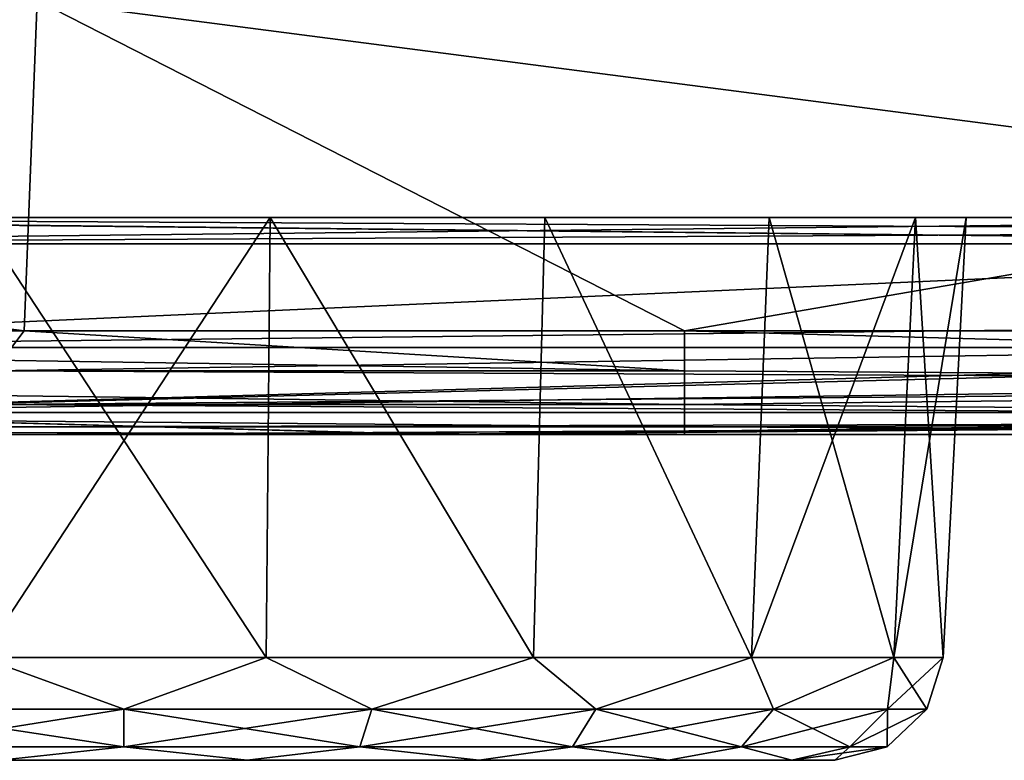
# Model space of a CAD drawing. Header units: millimetres. Extents: x -125 to 125, y -4 to 53.
# Tile 382 of 446: x 112.02 to 116.56, y -3.5 to -0.09. Entities that reach past the tile are written whole.
import ezdxf

# ---------------------------------------------------------------- set-up
doc = ezdxf.new("R2010")
doc.units = ezdxf.units.MM
doc.header["$LTSCALE"] = 65.185185
for name, color, linetype in [('1', 7, 'CONTINUOUS'), ('14', 7, 'CONTINUOUS'), ('18', 7, 'CONTINUOUS'), ('20', 7, 'CONTINUOUS'), ('205', 7, 'CONTINUOUS'), ('207', 7, 'CONTINUOUS'), ('209', 7, 'CONTINUOUS'), ('211', 7, 'CONTINUOUS'), ('22', 7, 'CONTINUOUS'), ('24', 7, 'CONTINUOUS'), ('25', 7, 'CONTINUOUS'), ('263', 7, 'CONTINUOUS'), ('264', 7, 'CONTINUOUS'), ('265', 7, 'CONTINUOUS'), ('266', 7, 'CONTINUOUS'), ('27', 7, 'CONTINUOUS'), ('3', 7, 'CONTINUOUS'), ('4', 7, 'CONTINUOUS'), ('6', 7, 'CONTINUOUS')]:
    doc.layers.add(name, color=color, linetype=linetype)

msp = doc.modelspace()

# ---------------------------------------------------------------- linework, layer by layer
at = {"layer": '1', "color": 7, "linetype": 'CONTINUOUS'}
for points in [[(112.1259, -2, -124.334), (104.9158, -2, -122.761), (103.1371, -2, -124.334), (112.1259, -2, -124.334)], [(113.8977, -2, 122.8361), (111.8999, -2, 124.334), (104.8773, -2, 122.7607), (113.8977, -2, 122.8361)], [(113.941, -2, -122.8364), (104.9158, -2, -122.761), (112.1259, -2, -124.334), (113.941, -2, -122.8364)], [(112.1259, -2, 124.334), (111.8999, -2, 124.334), (113.8977, -2, 122.8361), (112.1259, -2, 124.334)], [(123.8345, -2, 124.334), (112.1259, -2, 124.334), (122.9176, -2, 122.9176), (123.8345, -2, 124.334)], [(122.9176, -2, 122.9176), (112.1259, -2, 124.334), (113.8977, -2, 122.8361), (122.9176, -2, 122.9176)], [(115.0836, -2, -124.334), (113.941, -2, -122.8364), (112.1259, -2, -124.334), (115.0836, -2, -124.334)], [(122.9176, -2, -122.9176), (113.941, -2, -122.8364), (115.0836, -2, -124.334), (122.9176, -2, -122.9176)], [(123.8345, -2, -124.334), (122.9176, -2, -122.9176), (115.0836, -2, -124.334), (123.8345, -2, -124.334)]]:
    msp.add_3dface(points, dxfattribs=at)
at = {"layer": '14', "color": 7, "linetype": 'CONTINUOUS'}
for points in [[(103.1371, -1.5218, -124.8336), (112.0407, -1.5218, -124.8336), (115.0836, -1.7064, -124.7895), (103.1371, -1.5218, -124.8336)], [(103.1371, -1.7064, -124.7895), (103.1371, -1.5218, -124.8336), (115.0836, -1.7064, -124.7895), (103.1371, -1.7064, -124.7895)], [(112.0407, -1.5218, -124.8336), (115.0836, -1.5218, -124.8336), (115.0836, -1.7064, -124.7895), (112.0407, -1.5218, -124.8336)], [(115.0836, -1.5218, -124.8336), (123.8345, -1.5218, -124.8336), (123.8345, -1.7623, -124.7597), (115.0836, -1.5218, -124.8336)], [(115.0836, -1.5218, -124.8336), (123.8345, -1.7623, -124.7597), (115.0836, -1.7064, -124.7895), (115.0836, -1.5218, -124.8336)], [(115.0836, -1.8612, -124.6798), (103.1371, -1.7064, -124.7895), (115.0836, -1.7064, -124.7895), (115.0836, -1.8612, -124.6798)], [(103.1371, -1.8612, -124.6798), (103.1371, -1.7064, -124.7895), (115.0836, -1.8612, -124.6798), (103.1371, -1.8612, -124.6798)], [(123.8345, -1.7623, -124.7597), (115.0836, -1.8612, -124.6798), (115.0836, -1.7064, -124.7895), (123.8345, -1.7623, -124.7597)], [(123.8345, -1.7623, -124.7597), (123.8345, -1.9366, -124.5777), (115.0836, -1.8612, -124.6798), (123.8345, -1.7623, -124.7597)], [(115.0836, -1.964, -124.5203), (103.1371, -1.8612, -124.6798), (115.0836, -1.8612, -124.6798), (115.0836, -1.964, -124.5203)], [(103.1371, -1.964, -124.5203), (103.1371, -1.8612, -124.6798), (115.0836, -1.964, -124.5203), (103.1371, -1.964, -124.5203)], [(123.8345, -1.9366, -124.5777), (115.0836, -1.964, -124.5203), (115.0836, -1.8612, -124.6798), (123.8345, -1.9366, -124.5777)], [(123.8345, -1.9366, -124.5777), (123.8345, -2, -124.334), (115.0836, -1.964, -124.5203), (123.8345, -1.9366, -124.5777)], [(115.0836, -2, -124.334), (112.1259, -2, -124.334), (103.1371, -1.964, -124.5203), (115.0836, -2, -124.334)], [(115.0836, -2, -124.334), (103.1371, -1.964, -124.5203), (115.0836, -1.964, -124.5203), (115.0836, -2, -124.334)], [(112.1259, -2, -124.334), (103.1371, -2, -124.334), (103.1371, -1.964, -124.5203), (112.1259, -2, -124.334)], [(123.8345, -2, -124.334), (115.0836, -2, -124.334), (115.0836, -1.964, -124.5203), (123.8345, -2, -124.334)]]:
    msp.add_3dface(points, dxfattribs=at)
at = {"layer": '18', "color": 7, "linetype": 'CONTINUOUS'}
for points in [[(123.8345, -1.5218, 124.8336), (112.0407, -1.5218, 124.8336), (111.8999, -1.7064, 124.7895), (123.8345, -1.5218, 124.8336)], [(123.8345, -1.7623, 124.7597), (123.8345, -1.5218, 124.8336), (111.8999, -1.7064, 124.7895), (123.8345, -1.7623, 124.7597)], [(112.0407, -1.5218, 124.8336), (111.8999, -1.5218, 124.8336), (111.8999, -1.7064, 124.7895), (112.0407, -1.5218, 124.8336)], [(111.8999, -1.8612, 124.6798), (123.8345, -1.7623, 124.7597), (111.8999, -1.7064, 124.7895), (111.8999, -1.8612, 124.6798)], [(123.8345, -1.9366, 124.5777), (123.8345, -1.7623, 124.7597), (111.8999, -1.8612, 124.6798), (123.8345, -1.9366, 124.5777)], [(111.8999, -1.964, 124.5203), (123.8345, -1.9366, 124.5777), (111.8999, -1.8612, 124.6798), (111.8999, -1.964, 124.5203)], [(111.8999, -2, 124.334), (123.8345, -1.9366, 124.5777), (111.8999, -1.964, 124.5203), (111.8999, -2, 124.334)], [(111.8999, -2, 124.334), (112.1259, -2, 124.334), (123.8345, -1.9366, 124.5777), (111.8999, -2, 124.334)], [(112.1259, -2, 124.334), (123.8345, -2, 124.334), (123.8345, -1.9366, 124.5777), (112.1259, -2, 124.334)]]:
    msp.add_3dface(points, dxfattribs=at)
at = {"layer": '20', "color": 7, "linetype": 'CONTINUOUS'}
for points in [[(120.6472, -1, -119.9336), (108.7126, -1, -120.5493), (120.5945, -1, -120.2479), (120.6472, -1, -119.9336)], [(120.5476, -1, -108.5117), (108.7126, -1, -109.0685), (120.6472, -1, -119.9336), (120.5476, -1, -108.5117)], [(120.5945, -1, -120.2479), (108.7126, -1, -120.5493), (120.4588, -1, -120.4588), (120.5945, -1, -120.2479)], [(120.2479, -1, -120.5945), (108.7126, -1, -120.5493), (119.9336, -1, -120.6472), (120.2479, -1, -120.5945)], [(120.4588, -1, -120.4588), (108.7126, -1, -120.5493), (120.2479, -1, -120.5945), (120.4588, -1, -120.4588)], [(108.7126, -1, 5.7404), (108.7126, -1, -5.7404), (120.0995, -1, 5.7112), (108.7126, -1, 5.7404)], [(120.1095, -1, 17.1336), (108.7126, -1, 5.7404), (120.0995, -1, 5.7112), (120.1095, -1, 17.1336)], [(108.7126, -1, -17.2213), (108.7126, -1, -28.7022), (120.1294, -1, -28.556), (108.7126, -1, -17.2213)], [(120.0995, -1, -5.7112), (108.7126, -1, -5.7404), (120.1095, -1, -17.1336), (120.0995, -1, -5.7112)], [(120.0995, -1, 5.7112), (108.7126, -1, -5.7404), (120.0995, -1, -5.7112), (120.0995, -1, 5.7112)], [(108.7126, -1, -5.7404), (108.7126, -1, -17.2213), (120.1095, -1, -17.1336), (108.7126, -1, -5.7404)], [(108.7126, -1, 28.7022), (108.7126, -1, 17.2213), (120.1294, -1, 28.556), (108.7126, -1, 28.7022)], [(120.1991, -1, 51.4007), (108.7126, -1, 40.1831), (120.1592, -1, 39.9784), (120.1991, -1, 51.4007)], [(108.7126, -1, 40.1831), (108.7126, -1, 28.7022), (120.1592, -1, 39.9784), (108.7126, -1, 40.1831)], [(120.2489, -1, 62.823), (108.7126, -1, 51.664), (120.1991, -1, 51.4007), (120.2489, -1, 62.823)], [(120.1294, -1, 28.556), (108.7126, -1, 17.2213), (120.1095, -1, 17.1336), (120.1294, -1, 28.556)], [(108.7126, -1, 17.2213), (108.7126, -1, 5.7404), (120.1095, -1, 17.1336), (108.7126, -1, 17.2213)], [(120.1592, -1, 39.9784), (108.7126, -1, 28.7022), (120.1294, -1, 28.556), (120.1592, -1, 39.9784)], [(120.458, -1, -97.0896), (108.7126, -1, -97.5876), (120.5476, -1, -108.5117), (120.458, -1, -97.0896)], [(108.7126, -1, -97.5876), (108.7126, -1, -109.0685), (120.5476, -1, -108.5117), (108.7126, -1, -97.5876)], [(120.3783, -1, -85.6675), (108.7126, -1, -86.1067), (120.458, -1, -97.0896), (120.3783, -1, -85.6675)], [(108.7126, -1, -86.1067), (108.7126, -1, -97.5876), (120.458, -1, -97.0896), (108.7126, -1, -86.1067)], [(120.3086, -1, -74.2453), (108.7126, -1, -74.6258), (120.3783, -1, -85.6675), (120.3086, -1, -74.2453)], [(108.7126, -1, -74.6258), (108.7126, -1, -86.1067), (120.3783, -1, -85.6675), (108.7126, -1, -74.6258)], [(120.2489, -1, -62.823), (108.7126, -1, -63.1449), (120.3086, -1, -74.2453), (120.2489, -1, -62.823)], [(108.7126, -1, -63.1449), (108.7126, -1, -74.6258), (120.3086, -1, -74.2453), (108.7126, -1, -63.1449)], [(108.7126, -1, -109.0685), (108.7126, -1, -120.5493), (120.6472, -1, -119.9336), (108.7126, -1, -109.0685)], [(120.1991, -1, -51.4007), (108.7126, -1, -51.664), (120.2489, -1, -62.823), (120.1991, -1, -51.4007)], [(108.7126, -1, -51.664), (108.7126, -1, -63.1449), (120.2489, -1, -62.823), (108.7126, -1, -51.664)], [(120.1592, -1, -39.9784), (108.7126, -1, -40.1831), (120.1991, -1, -51.4007), (120.1592, -1, -39.9784)], [(108.7126, -1, -40.1831), (108.7126, -1, -51.664), (120.1991, -1, -51.4007), (108.7126, -1, -40.1831)], [(120.1294, -1, -28.556), (108.7126, -1, -28.7022), (120.1592, -1, -39.9784), (120.1294, -1, -28.556)], [(108.7126, -1, -28.7022), (108.7126, -1, -40.1831), (120.1592, -1, -39.9784), (108.7126, -1, -28.7022)], [(120.1095, -1, -17.1336), (108.7126, -1, -17.2213), (120.1294, -1, -28.556), (120.1095, -1, -17.1336)], [(108.7126, -1, 109.0685), (108.7126, -1, 97.5876), (120.5476, -1, 108.5117), (108.7126, -1, 109.0685)], [(120.2479, -1, 120.5945), (108.7126, -1, 120.5493), (120.4588, -1, 120.4588), (120.2479, -1, 120.5945)], [(119.9336, -1, 120.6472), (108.7126, -1, 120.5493), (120.2479, -1, 120.5945), (119.9336, -1, 120.6472)], [(108.7126, -1, 120.5493), (108.7126, -1, 109.0685), (120.4588, -1, 120.4588), (108.7126, -1, 120.5493)], [(108.7126, -1, 86.1067), (108.7126, -1, 74.6258), (120.3783, -1, 85.6675), (108.7126, -1, 86.1067)], [(120.5476, -1, 108.5117), (108.7126, -1, 97.5876), (120.458, -1, 97.0896), (120.5476, -1, 108.5117)], [(108.7126, -1, 97.5876), (108.7126, -1, 86.1067), (120.458, -1, 97.0896), (108.7126, -1, 97.5876)], [(120.6472, -1, 119.9336), (108.7126, -1, 109.0685), (120.5476, -1, 108.5117), (120.6472, -1, 119.9336)], [(108.7126, -1, 51.664), (108.7126, -1, 40.1831), (120.1991, -1, 51.4007), (108.7126, -1, 51.664)], [(120.3086, -1, 74.2453), (108.7126, -1, 63.1449), (120.2489, -1, 62.823), (120.3086, -1, 74.2453)], [(108.7126, -1, 63.1449), (108.7126, -1, 51.664), (120.2489, -1, 62.823), (108.7126, -1, 63.1449)], [(120.3783, -1, 85.6675), (108.7126, -1, 74.6258), (120.3086, -1, 74.2453), (120.3783, -1, 85.6675)], [(108.7126, -1, 74.6258), (108.7126, -1, 63.1449), (120.3086, -1, 74.2453), (108.7126, -1, 74.6258)], [(120.458, -1, 97.0896), (108.7126, -1, 86.1067), (120.3783, -1, 85.6675), (120.458, -1, 97.0896)], [(120.5945, -1, 120.2479), (108.7126, -1, 109.0685), (120.6472, -1, 119.9336), (120.5945, -1, 120.2479)], [(120.4588, -1, 120.4588), (108.7126, -1, 109.0685), (120.5945, -1, 120.2479), (120.4588, -1, 120.4588)]]:
    msp.add_3dface(points, dxfattribs=at)
at = {"layer": '205', "color": 7, "linetype": 'CONTINUOUS'}
for points in [[(108.7126, -1, 120.5493), (119.9336, -1, 120.6472), (108.7584, -1.1213, 120.671), (108.7126, -1, 120.5493)], [(108.7584, -1.1213, 120.671), (119.9336, -1, 120.6472), (119.9949, -1.0607, 120.7084), (108.7584, -1.1213, 120.671)], [(120.0561, -1.1213, 120.7696), (108.7584, -1.1213, 120.671), (119.9949, -1.0607, 120.7084), (120.0561, -1.1213, 120.7696)]]:
    msp.add_3dface(points, dxfattribs=at)
at = {"layer": '207', "color": 7, "linetype": 'CONTINUOUS'}
for points in [[(120.0561, -1.1213, -120.7696), (108.5117, -1, -120.5476), (108.35, -1.1213, -120.6676), (120.0561, -1.1213, -120.7696)], [(108.7126, -1, -120.5493), (108.5117, -1, -120.5476), (120.0561, -1.1213, -120.7696), (108.7126, -1, -120.5493)], [(119.9949, -1.0607, -120.7084), (108.7126, -1, -120.5493), (120.0561, -1.1213, -120.7696), (119.9949, -1.0607, -120.7084)], [(119.9336, -1, -120.6472), (108.7126, -1, -120.5493), (119.9949, -1.0607, -120.7084), (119.9336, -1, -120.6472)]]:
    msp.add_3dface(points, dxfattribs=at)
at = {"layer": '209', "color": 7, "linetype": 'CONTINUOUS'}
for points in [[(120.0561, -1.1213, -120.7696), (108.35, -1.1213, -120.6676), (109.3884, -1.5981, -121.2976), (120.0561, -1.1213, -120.7696)], [(120.0561, -1.1213, -120.7696), (109.3884, -1.5981, -121.2976), (120.6273, -1.4734, -121.1984), (120.0561, -1.1213, -120.7696)], [(109.3884, -1.5981, -121.2976), (120.8934, -1.5978, -121.3982), (120.6273, -1.4734, -121.1984), (109.3884, -1.5981, -121.2976)], [(109.3884, -1.5981, -121.2976), (110.2686, -1.898, -122.0293), (120.8934, -1.5978, -121.3982), (109.3884, -1.5981, -121.2976)], [(120.8934, -1.5978, -121.3982), (110.2686, -1.898, -122.0293), (120.95, -1.6216, -121.4407), (120.8934, -1.5978, -121.3982)], [(120.95, -1.6216, -121.4407), (110.2686, -1.898, -122.0293), (121.2886, -1.7463, -121.6948), (120.95, -1.6216, -121.4407)], [(110.2686, -1.898, -122.0293), (121.8706, -1.8979, -122.1317), (121.2886, -1.7463, -121.6948), (110.2686, -1.898, -122.0293)], [(104.9158, -2, -122.761), (113.941, -2, -122.8364), (110.2686, -1.898, -122.0293), (104.9158, -2, -122.761)], [(110.2686, -1.898, -122.0293), (113.941, -2, -122.8364), (121.8706, -1.8979, -122.1317), (110.2686, -1.898, -122.0293)], [(121.8706, -1.8979, -122.1317), (113.941, -2, -122.8364), (121.9179, -1.907, -122.1672), (121.8706, -1.8979, -122.1317)], [(121.9179, -1.907, -122.1672), (113.941, -2, -122.8364), (122.0625, -1.9323, -122.2757), (121.9179, -1.907, -122.1672)], [(113.941, -2, -122.8364), (122.9176, -2, -122.9176), (122.0625, -1.9323, -122.2757), (113.941, -2, -122.8364)]]:
    msp.add_3dface(points, dxfattribs=at)
at = {"layer": '211', "color": 7, "linetype": 'CONTINUOUS'}
for points in [[(108.7584, -1.1213, 120.671), (120.0561, -1.1213, 120.7696), (109.3884, -1.5981, 121.2976), (108.7584, -1.1213, 120.671)], [(109.3884, -1.5981, 121.2976), (120.0561, -1.1213, 120.7696), (120.6273, -1.4734, 121.1984), (109.3884, -1.5981, 121.2976)], [(120.8934, -1.5978, 121.3982), (109.3884, -1.5981, 121.2976), (120.6273, -1.4734, 121.1984), (120.8934, -1.5978, 121.3982)], [(120.8934, -1.5978, 121.3982), (110.2686, -1.898, 122.0293), (109.3884, -1.5981, 121.2976), (120.8934, -1.5978, 121.3982)], [(121.2886, -1.7463, 121.6948), (110.2686, -1.898, 122.0293), (120.8934, -1.5978, 121.3982), (121.2886, -1.7463, 121.6948)], [(121.8706, -1.8979, 122.1317), (110.2686, -1.898, 122.0293), (121.2886, -1.7463, 121.6948), (121.8706, -1.8979, 122.1317)], [(113.8977, -2, 122.8361), (104.8773, -2, 122.7607), (110.2686, -1.898, 122.0293), (113.8977, -2, 122.8361)], [(121.8706, -1.8979, 122.1317), (113.8977, -2, 122.8361), (110.2686, -1.898, 122.0293), (121.8706, -1.8979, 122.1317)], [(122.0625, -1.9323, 122.2757), (113.8977, -2, 122.8361), (121.8706, -1.8979, 122.1317), (122.0625, -1.9323, 122.2757)], [(122.9176, -2, 122.9176), (113.8977, -2, 122.8361), (122.0625, -1.9323, 122.2757), (122.9176, -2, 122.9176)]]:
    msp.add_3dface(points, dxfattribs=at)
at = {"layer": '22', "color": 7, "linetype": 'CONTINUOUS'}
for points in [[(113.1739, -1, 108.6779), (111.8445, -3.0262, 108.7825), (111.8261, -1, 108.6779), (113.1739, -1, 108.6779)], [(113.1555, -3.0262, 108.7825), (111.8445, -3.0262, 108.7825), (113.1739, -1, 108.6779), (113.1555, -3.0262, 108.7825)], [(114.3874, -3.0262, 109.2309), (113.1555, -3.0262, 108.7825), (113.1739, -1, 108.6779), (114.3874, -3.0262, 109.2309)], [(114.4405, -1, 109.139), (114.3874, -3.0262, 109.2309), (113.1739, -1, 108.6779), (114.4405, -1, 109.139)], [(115.3917, -3.0262, 110.0736), (114.3874, -3.0262, 109.2309), (114.4405, -1, 109.139), (115.3917, -3.0262, 110.0736)], [(115.473, -1, 110.0053), (115.3917, -3.0262, 110.0736), (114.4405, -1, 109.139), (115.473, -1, 110.0053)], [(116.147, -1, 111.1726), (115.3917, -3.0262, 110.0736), (115.473, -1, 110.0053), (116.147, -1, 111.1726)], [(116.0472, -3.0262, 111.2089), (115.3917, -3.0262, 110.0736), (116.147, -1, 111.1726), (116.0472, -3.0262, 111.2089)], [(116.381, -1, 112.5), (116.0472, -3.0262, 111.2089), (116.147, -1, 111.1726), (116.381, -1, 112.5)], [(116.2748, -3.0262, 112.5), (116.0472, -3.0262, 111.2089), (116.381, -1, 112.5), (116.2748, -3.0262, 112.5)]]:
    msp.add_3dface(points, dxfattribs=at)
at = {"layer": '24', "color": 7, "linetype": 'CONTINUOUS'}
for points in [[(113.1739, -1, -116.3221), (111.8445, -3.0262, -116.2175), (111.8261, -1, -116.3221), (113.1739, -1, -116.3221)], [(113.1555, -3.0262, -116.2175), (111.8445, -3.0262, -116.2175), (113.1739, -1, -116.3221), (113.1555, -3.0262, -116.2175)], [(114.3874, -3.0262, -115.7691), (113.1555, -3.0262, -116.2175), (113.1739, -1, -116.3221), (114.3874, -3.0262, -115.7691)], [(114.4405, -1, -115.861), (114.3874, -3.0262, -115.7691), (113.1739, -1, -116.3221), (114.4405, -1, -115.861)], [(115.3917, -3.0262, -114.9264), (114.3874, -3.0262, -115.7691), (114.4405, -1, -115.861), (115.3917, -3.0262, -114.9264)], [(115.473, -1, -114.9947), (115.3917, -3.0262, -114.9264), (114.4405, -1, -115.861), (115.473, -1, -114.9947)], [(116.0472, -3.0262, -113.7911), (115.3917, -3.0262, -114.9264), (116.147, -1, -113.8274), (116.0472, -3.0262, -113.7911)], [(116.147, -1, -113.8274), (115.3917, -3.0262, -114.9264), (115.473, -1, -114.9947), (116.147, -1, -113.8274)], [(116.381, -1, -112.5), (116.0472, -3.0262, -113.7911), (116.147, -1, -113.8274), (116.381, -1, -112.5)], [(116.2748, -3.0262, -112.5), (116.0472, -3.0262, -113.7911), (116.381, -1, -112.5), (116.2748, -3.0262, -112.5)]]:
    msp.add_3dface(points, dxfattribs=at)
at = {"layer": '25', "color": 7, "linetype": 'CONTINUOUS'}
for points in [[(111.8445, -3.0262, -108.7825), (113.1555, -3.0262, -108.7825), (111.8261, -1, -108.6779), (111.8445, -3.0262, -108.7825)], [(111.8261, -1, -108.6779), (113.1555, -3.0262, -108.7825), (113.1739, -1, -108.6779), (111.8261, -1, -108.6779)], [(113.1555, -3.0262, -108.7825), (114.3874, -3.0262, -109.2309), (113.1739, -1, -108.6779), (113.1555, -3.0262, -108.7825)], [(113.1739, -1, -108.6779), (114.3874, -3.0262, -109.2309), (114.4405, -1, -109.139), (113.1739, -1, -108.6779)], [(114.3874, -3.0262, -109.2309), (115.3917, -3.0262, -110.0736), (114.4405, -1, -109.139), (114.3874, -3.0262, -109.2309)], [(114.4405, -1, -109.139), (115.3917, -3.0262, -110.0736), (115.473, -1, -110.0053), (114.4405, -1, -109.139)], [(115.3917, -3.0262, -110.0736), (116.0472, -3.0262, -111.2089), (115.473, -1, -110.0053), (115.3917, -3.0262, -110.0736)], [(115.473, -1, -110.0053), (116.0472, -3.0262, -111.2089), (116.147, -1, -111.1726), (115.473, -1, -110.0053)], [(116.0472, -3.0262, -111.2089), (116.2748, -3.0262, -112.5), (116.147, -1, -111.1726), (116.0472, -3.0262, -111.2089)], [(116.2748, -3.0262, -112.5), (116.381, -1, -112.5), (116.147, -1, -111.1726), (116.2748, -3.0262, -112.5)]]:
    msp.add_3dface(points, dxfattribs=at)
at = {"layer": '263', "color": 7, "linetype": 'CONTINUOUS'}
for points in [[(111.8445, -3.0262, 116.2175), (111.3568, -3.265, 116.0185), (112.5, -3.265, 116.1995), (111.8445, -3.0262, 116.2175)], [(113.1555, -3.0262, 116.2175), (111.8445, -3.0262, 116.2175), (112.5, -3.265, 116.1995), (113.1555, -3.0262, 116.2175)], [(113.1555, -3.0262, 116.2175), (112.5, -3.265, 116.1995), (113.6432, -3.265, 116.0185), (113.1555, -3.0262, 116.2175)], [(114.3874, -3.0262, 115.7691), (113.1555, -3.0262, 116.2175), (113.6432, -3.265, 116.0185), (114.3874, -3.0262, 115.7691)], [(114.3874, -3.0262, 115.7691), (113.6432, -3.265, 116.0185), (114.6745, -3.265, 115.493), (114.3874, -3.0262, 115.7691)], [(115.3917, -3.0262, 114.9264), (114.3874, -3.0262, 115.7691), (114.6745, -3.265, 115.493), (115.3917, -3.0262, 114.9264)], [(115.3917, -3.0262, 114.9264), (114.6745, -3.265, 115.493), (115.493, -3.265, 114.6745), (115.3917, -3.0262, 114.9264)], [(116.0472, -3.0262, 113.7911), (115.3917, -3.0262, 114.9264), (115.493, -3.265, 114.6745), (116.0472, -3.0262, 113.7911)], [(116.0472, -3.0262, 113.7911), (115.493, -3.265, 114.6745), (116.0185, -3.265, 113.6432), (116.0472, -3.0262, 113.7911)], [(116.0472, -3.0262, 113.7911), (116.0185, -3.265, 113.6432), (116.1995, -3.265, 112.5), (116.0472, -3.0262, 113.7911)], [(116.2748, -3.0262, 112.5), (116.0472, -3.0262, 113.7911), (116.1995, -3.265, 112.5), (116.2748, -3.0262, 112.5)], [(111.3568, -3.265, 116.0185), (112.5, -3.4374, 116.0177), (112.5, -3.265, 116.1995), (111.3568, -3.265, 116.0185)], [(111.413, -3.4374, 115.8455), (112.5, -3.4374, 116.0177), (111.3568, -3.265, 116.0185), (111.413, -3.4374, 115.8455)], [(112.5, -3.4374, 116.0177), (113.587, -3.4374, 115.8455), (112.5, -3.265, 116.1995), (112.5, -3.4374, 116.0177)], [(112.5, -3.265, 116.1995), (113.587, -3.4374, 115.8455), (113.6432, -3.265, 116.0185), (112.5, -3.265, 116.1995)], [(113.587, -3.4374, 115.8455), (114.5677, -3.4374, 115.3459), (113.6432, -3.265, 116.0185), (113.587, -3.4374, 115.8455)], [(113.6432, -3.265, 116.0185), (114.5677, -3.4374, 115.3459), (114.6745, -3.265, 115.493), (113.6432, -3.265, 116.0185)], [(114.5677, -3.4374, 115.3459), (115.3459, -3.4374, 114.5677), (114.6745, -3.265, 115.493), (114.5677, -3.4374, 115.3459)], [(114.6745, -3.265, 115.493), (115.3459, -3.4374, 114.5677), (115.493, -3.265, 114.6745), (114.6745, -3.265, 115.493)], [(115.3459, -3.4374, 114.5677), (115.8455, -3.4374, 113.587), (115.493, -3.265, 114.6745), (115.3459, -3.4374, 114.5677)], [(115.493, -3.265, 114.6745), (115.8455, -3.4374, 113.587), (116.0185, -3.265, 113.6432), (115.493, -3.265, 114.6745)], [(115.8455, -3.4374, 113.587), (116.0177, -3.4374, 112.5), (116.0185, -3.265, 113.6432), (115.8455, -3.4374, 113.587)], [(116.0185, -3.265, 113.6432), (116.0177, -3.4374, 112.5), (116.1995, -3.265, 112.5), (116.0185, -3.265, 113.6432)], [(111.413, -3.4374, 115.8455), (111.9312, -3.5, 115.7258), (112.5, -3.4374, 116.0177), (111.413, -3.4374, 115.8455)], [(111.9312, -3.5, 115.7258), (113.0688, -3.5, 115.7258), (112.5, -3.4374, 116.0177), (111.9312, -3.5, 115.7258)], [(112.5, -3.4374, 116.0177), (113.0688, -3.5, 115.7258), (113.587, -3.4374, 115.8455), (112.5, -3.4374, 116.0177)], [(113.0688, -3.5, 115.7258), (114.1378, -3.5, 115.3367), (113.587, -3.4374, 115.8455), (113.0688, -3.5, 115.7258)], [(113.587, -3.4374, 115.8455), (114.1378, -3.5, 115.3367), (114.5677, -3.4374, 115.3459), (113.587, -3.4374, 115.8455)], [(114.1378, -3.5, 115.3367), (115.0092, -3.5, 114.6054), (114.5677, -3.4374, 115.3459), (114.1378, -3.5, 115.3367)], [(114.5677, -3.4374, 115.3459), (115.0092, -3.5, 114.6054), (115.3459, -3.4374, 114.5677), (114.5677, -3.4374, 115.3459)], [(115.0092, -3.5, 114.6054), (115.578, -3.5, 113.6202), (115.3459, -3.4374, 114.5677), (115.0092, -3.5, 114.6054)], [(115.3459, -3.4374, 114.5677), (115.578, -3.5, 113.6202), (115.8455, -3.4374, 113.587), (115.3459, -3.4374, 114.5677)], [(115.578, -3.5, 113.6202), (115.7755, -3.5, 112.5), (115.8455, -3.4374, 113.587), (115.578, -3.5, 113.6202)], [(115.8455, -3.4374, 113.587), (115.7755, -3.5, 112.5), (116.0177, -3.4374, 112.5), (115.8455, -3.4374, 113.587)]]:
    msp.add_3dface(points, dxfattribs=at)
at = {"layer": '264', "color": 7, "linetype": 'CONTINUOUS'}
for points in [[(111.8445, -3.0262, 108.7825), (112.5, -3.265, 108.8005), (111.3568, -3.265, 108.9815), (111.8445, -3.0262, 108.7825)], [(111.8445, -3.0262, 108.7825), (113.1555, -3.0262, 108.7825), (112.5, -3.265, 108.8005), (111.8445, -3.0262, 108.7825)], [(113.1555, -3.0262, 108.7825), (113.6432, -3.265, 108.9815), (112.5, -3.265, 108.8005), (113.1555, -3.0262, 108.7825)], [(113.1555, -3.0262, 108.7825), (114.3874, -3.0262, 109.2309), (113.6432, -3.265, 108.9815), (113.1555, -3.0262, 108.7825)], [(114.3874, -3.0262, 109.2309), (114.6745, -3.265, 109.507), (113.6432, -3.265, 108.9815), (114.3874, -3.0262, 109.2309)], [(114.3874, -3.0262, 109.2309), (115.3917, -3.0262, 110.0736), (114.6745, -3.265, 109.507), (114.3874, -3.0262, 109.2309)], [(115.3917, -3.0262, 110.0736), (115.493, -3.265, 110.3255), (114.6745, -3.265, 109.507), (115.3917, -3.0262, 110.0736)], [(115.3917, -3.0262, 110.0736), (116.0472, -3.0262, 111.2089), (115.493, -3.265, 110.3255), (115.3917, -3.0262, 110.0736)], [(116.0472, -3.0262, 111.2089), (116.0185, -3.265, 111.3568), (115.493, -3.265, 110.3255), (116.0472, -3.0262, 111.2089)], [(116.2748, -3.0262, 112.5), (116.1995, -3.265, 112.5), (116.0185, -3.265, 111.3568), (116.2748, -3.0262, 112.5)], [(116.0472, -3.0262, 111.2089), (116.2748, -3.0262, 112.5), (116.0185, -3.265, 111.3568), (116.0472, -3.0262, 111.2089)], [(112.5, -3.265, 108.8005), (111.413, -3.4374, 109.1545), (111.3568, -3.265, 108.9815), (112.5, -3.265, 108.8005)], [(112.5, -3.4374, 108.9823), (111.413, -3.4374, 109.1545), (112.5, -3.265, 108.8005), (112.5, -3.4374, 108.9823)], [(113.6432, -3.265, 108.9815), (112.5, -3.4374, 108.9823), (112.5, -3.265, 108.8005), (113.6432, -3.265, 108.9815)], [(113.587, -3.4374, 109.1545), (112.5, -3.4374, 108.9823), (113.6432, -3.265, 108.9815), (113.587, -3.4374, 109.1545)], [(114.6745, -3.265, 109.507), (113.587, -3.4374, 109.1545), (113.6432, -3.265, 108.9815), (114.6745, -3.265, 109.507)], [(114.5677, -3.4374, 109.6541), (113.587, -3.4374, 109.1545), (114.6745, -3.265, 109.507), (114.5677, -3.4374, 109.6541)], [(115.493, -3.265, 110.3255), (114.5677, -3.4374, 109.6541), (114.6745, -3.265, 109.507), (115.493, -3.265, 110.3255)], [(115.3459, -3.4374, 110.4323), (114.5677, -3.4374, 109.6541), (115.493, -3.265, 110.3255), (115.3459, -3.4374, 110.4323)], [(115.8455, -3.4374, 111.413), (115.3459, -3.4374, 110.4323), (116.0185, -3.265, 111.3568), (115.8455, -3.4374, 111.413)], [(116.0185, -3.265, 111.3568), (115.3459, -3.4374, 110.4323), (115.493, -3.265, 110.3255), (116.0185, -3.265, 111.3568)], [(116.1995, -3.265, 112.5), (116.0177, -3.4374, 112.5), (115.8455, -3.4374, 111.413), (116.1995, -3.265, 112.5)], [(116.1995, -3.265, 112.5), (115.8455, -3.4374, 111.413), (116.0185, -3.265, 111.3568), (116.1995, -3.265, 112.5)], [(112.5, -3.4374, 108.9823), (111.9312, -3.5, 109.2742), (111.413, -3.4374, 109.1545), (112.5, -3.4374, 108.9823)], [(113.0688, -3.5, 109.2742), (111.9312, -3.5, 109.2742), (112.5, -3.4374, 108.9823), (113.0688, -3.5, 109.2742)], [(113.587, -3.4374, 109.1545), (113.0688, -3.5, 109.2742), (112.5, -3.4374, 108.9823), (113.587, -3.4374, 109.1545)], [(114.1378, -3.5, 109.6633), (113.0688, -3.5, 109.2742), (113.587, -3.4374, 109.1545), (114.1378, -3.5, 109.6633)], [(114.5677, -3.4374, 109.6541), (114.1378, -3.5, 109.6633), (113.587, -3.4374, 109.1545), (114.5677, -3.4374, 109.6541)], [(115.0092, -3.5, 110.3946), (114.1378, -3.5, 109.6633), (114.5677, -3.4374, 109.6541), (115.0092, -3.5, 110.3946)], [(115.3459, -3.4374, 110.4323), (115.0092, -3.5, 110.3946), (114.5677, -3.4374, 109.6541), (115.3459, -3.4374, 110.4323)], [(115.578, -3.5, 111.3798), (115.0092, -3.5, 110.3946), (115.3459, -3.4374, 110.4323), (115.578, -3.5, 111.3798)], [(115.8455, -3.4374, 111.413), (115.578, -3.5, 111.3798), (115.3459, -3.4374, 110.4323), (115.8455, -3.4374, 111.413)], [(115.7755, -3.5, 112.5), (115.578, -3.5, 111.3798), (116.0177, -3.4374, 112.5), (115.7755, -3.5, 112.5)], [(116.0177, -3.4374, 112.5), (115.578, -3.5, 111.3798), (115.8455, -3.4374, 111.413), (116.0177, -3.4374, 112.5)]]:
    msp.add_3dface(points, dxfattribs=at)
at = {"layer": '265', "color": 7, "linetype": 'CONTINUOUS'}
for points in [[(111.8445, -3.0262, -116.2175), (112.5, -3.265, -116.1995), (111.3568, -3.265, -116.0185), (111.8445, -3.0262, -116.2175)], [(111.8445, -3.0262, -116.2175), (113.1555, -3.0262, -116.2175), (112.5, -3.265, -116.1995), (111.8445, -3.0262, -116.2175)], [(113.1555, -3.0262, -116.2175), (113.6432, -3.265, -116.0185), (112.5, -3.265, -116.1995), (113.1555, -3.0262, -116.2175)], [(113.1555, -3.0262, -116.2175), (114.3874, -3.0262, -115.7691), (113.6432, -3.265, -116.0185), (113.1555, -3.0262, -116.2175)], [(114.3874, -3.0262, -115.7691), (114.6745, -3.265, -115.493), (113.6432, -3.265, -116.0185), (114.3874, -3.0262, -115.7691)], [(114.3874, -3.0262, -115.7691), (115.3917, -3.0262, -114.9264), (114.6745, -3.265, -115.493), (114.3874, -3.0262, -115.7691)], [(115.3917, -3.0262, -114.9264), (115.493, -3.265, -114.6745), (114.6745, -3.265, -115.493), (115.3917, -3.0262, -114.9264)], [(115.3917, -3.0262, -114.9264), (116.0472, -3.0262, -113.7911), (115.493, -3.265, -114.6745), (115.3917, -3.0262, -114.9264)], [(116.0472, -3.0262, -113.7911), (116.0185, -3.265, -113.6432), (115.493, -3.265, -114.6745), (116.0472, -3.0262, -113.7911)], [(116.0472, -3.0262, -113.7911), (116.2748, -3.0262, -112.5), (116.0185, -3.265, -113.6432), (116.0472, -3.0262, -113.7911)], [(116.2748, -3.0262, -112.5), (116.1995, -3.265, -112.5), (116.0185, -3.265, -113.6432), (116.2748, -3.0262, -112.5)], [(112.5, -3.265, -116.1995), (111.413, -3.4374, -115.8455), (111.3568, -3.265, -116.0185), (112.5, -3.265, -116.1995)], [(112.5, -3.4374, -116.0177), (111.413, -3.4374, -115.8455), (112.5, -3.265, -116.1995), (112.5, -3.4374, -116.0177)], [(113.6432, -3.265, -116.0185), (112.5, -3.4374, -116.0177), (112.5, -3.265, -116.1995), (113.6432, -3.265, -116.0185)], [(113.587, -3.4374, -115.8455), (112.5, -3.4374, -116.0177), (113.6432, -3.265, -116.0185), (113.587, -3.4374, -115.8455)], [(114.6745, -3.265, -115.493), (113.587, -3.4374, -115.8455), (113.6432, -3.265, -116.0185), (114.6745, -3.265, -115.493)], [(114.5677, -3.4374, -115.3459), (113.587, -3.4374, -115.8455), (114.6745, -3.265, -115.493), (114.5677, -3.4374, -115.3459)], [(115.493, -3.265, -114.6745), (114.5677, -3.4374, -115.3459), (114.6745, -3.265, -115.493), (115.493, -3.265, -114.6745)], [(115.3459, -3.4374, -114.5677), (114.5677, -3.4374, -115.3459), (115.493, -3.265, -114.6745), (115.3459, -3.4374, -114.5677)], [(116.0185, -3.265, -113.6432), (115.3459, -3.4374, -114.5677), (115.493, -3.265, -114.6745), (116.0185, -3.265, -113.6432)], [(115.8455, -3.4374, -113.587), (115.3459, -3.4374, -114.5677), (116.0185, -3.265, -113.6432), (115.8455, -3.4374, -113.587)], [(116.1995, -3.265, -112.5), (115.8455, -3.4374, -113.587), (116.0185, -3.265, -113.6432), (116.1995, -3.265, -112.5)], [(116.0177, -3.4374, -112.5), (115.8455, -3.4374, -113.587), (116.1995, -3.265, -112.5), (116.0177, -3.4374, -112.5)], [(112.5, -3.4374, -116.0177), (111.9312, -3.5, -115.7258), (111.413, -3.4374, -115.8455), (112.5, -3.4374, -116.0177)], [(113.0688, -3.5, -115.7258), (111.9312, -3.5, -115.7258), (112.5, -3.4374, -116.0177), (113.0688, -3.5, -115.7258)], [(113.587, -3.4374, -115.8455), (113.0688, -3.5, -115.7258), (112.5, -3.4374, -116.0177), (113.587, -3.4374, -115.8455)], [(114.1378, -3.5, -115.3367), (113.0688, -3.5, -115.7258), (113.587, -3.4374, -115.8455), (114.1378, -3.5, -115.3367)], [(114.5677, -3.4374, -115.3459), (114.1378, -3.5, -115.3367), (113.587, -3.4374, -115.8455), (114.5677, -3.4374, -115.3459)], [(115.0092, -3.5, -114.6054), (114.1378, -3.5, -115.3367), (114.5677, -3.4374, -115.3459), (115.0092, -3.5, -114.6054)], [(115.3459, -3.4374, -114.5677), (115.0092, -3.5, -114.6054), (114.5677, -3.4374, -115.3459), (115.3459, -3.4374, -114.5677)], [(115.578, -3.5, -113.6202), (115.0092, -3.5, -114.6054), (115.3459, -3.4374, -114.5677), (115.578, -3.5, -113.6202)], [(115.8455, -3.4374, -113.587), (115.578, -3.5, -113.6202), (115.3459, -3.4374, -114.5677), (115.8455, -3.4374, -113.587)], [(115.7755, -3.5, -112.5), (115.578, -3.5, -113.6202), (116.0177, -3.4374, -112.5), (115.7755, -3.5, -112.5)], [(116.0177, -3.4374, -112.5), (115.578, -3.5, -113.6202), (115.8455, -3.4374, -113.587), (116.0177, -3.4374, -112.5)]]:
    msp.add_3dface(points, dxfattribs=at)
at = {"layer": '266', "color": 7, "linetype": 'CONTINUOUS'}
for points in [[(111.8445, -3.0262, -108.7825), (111.3568, -3.265, -108.9815), (112.5, -3.265, -108.8005), (111.8445, -3.0262, -108.7825)], [(113.1555, -3.0262, -108.7825), (111.8445, -3.0262, -108.7825), (112.5, -3.265, -108.8005), (113.1555, -3.0262, -108.7825)], [(113.1555, -3.0262, -108.7825), (112.5, -3.265, -108.8005), (113.6432, -3.265, -108.9815), (113.1555, -3.0262, -108.7825)], [(114.3874, -3.0262, -109.2309), (113.1555, -3.0262, -108.7825), (113.6432, -3.265, -108.9815), (114.3874, -3.0262, -109.2309)], [(114.3874, -3.0262, -109.2309), (113.6432, -3.265, -108.9815), (114.6745, -3.265, -109.507), (114.3874, -3.0262, -109.2309)], [(115.3917, -3.0262, -110.0736), (114.3874, -3.0262, -109.2309), (114.6745, -3.265, -109.507), (115.3917, -3.0262, -110.0736)], [(115.3917, -3.0262, -110.0736), (114.6745, -3.265, -109.507), (115.493, -3.265, -110.3255), (115.3917, -3.0262, -110.0736)], [(116.0472, -3.0262, -111.2089), (115.3917, -3.0262, -110.0736), (115.493, -3.265, -110.3255), (116.0472, -3.0262, -111.2089)], [(116.0472, -3.0262, -111.2089), (115.493, -3.265, -110.3255), (116.0185, -3.265, -111.3568), (116.0472, -3.0262, -111.2089)], [(116.1995, -3.265, -112.5), (116.0472, -3.0262, -111.2089), (116.0185, -3.265, -111.3568), (116.1995, -3.265, -112.5)], [(116.2748, -3.0262, -112.5), (116.0472, -3.0262, -111.2089), (116.1995, -3.265, -112.5), (116.2748, -3.0262, -112.5)], [(111.413, -3.4374, -109.1545), (112.5, -3.4374, -108.9823), (111.3568, -3.265, -108.9815), (111.413, -3.4374, -109.1545)], [(111.3568, -3.265, -108.9815), (112.5, -3.4374, -108.9823), (112.5, -3.265, -108.8005), (111.3568, -3.265, -108.9815)], [(112.5, -3.4374, -108.9823), (113.587, -3.4374, -109.1545), (112.5, -3.265, -108.8005), (112.5, -3.4374, -108.9823)], [(112.5, -3.265, -108.8005), (113.587, -3.4374, -109.1545), (113.6432, -3.265, -108.9815), (112.5, -3.265, -108.8005)], [(113.587, -3.4374, -109.1545), (114.5677, -3.4374, -109.6541), (113.6432, -3.265, -108.9815), (113.587, -3.4374, -109.1545)], [(113.6432, -3.265, -108.9815), (114.5677, -3.4374, -109.6541), (114.6745, -3.265, -109.507), (113.6432, -3.265, -108.9815)], [(114.5677, -3.4374, -109.6541), (115.3459, -3.4374, -110.4323), (114.6745, -3.265, -109.507), (114.5677, -3.4374, -109.6541)], [(114.6745, -3.265, -109.507), (115.3459, -3.4374, -110.4323), (115.493, -3.265, -110.3255), (114.6745, -3.265, -109.507)], [(115.3459, -3.4374, -110.4323), (115.8455, -3.4374, -111.413), (115.493, -3.265, -110.3255), (115.3459, -3.4374, -110.4323)], [(115.493, -3.265, -110.3255), (115.8455, -3.4374, -111.413), (116.0185, -3.265, -111.3568), (115.493, -3.265, -110.3255)], [(115.8455, -3.4374, -111.413), (116.0177, -3.4374, -112.5), (116.0185, -3.265, -111.3568), (115.8455, -3.4374, -111.413)], [(116.0177, -3.4374, -112.5), (116.1995, -3.265, -112.5), (116.0185, -3.265, -111.3568), (116.0177, -3.4374, -112.5)], [(111.413, -3.4374, -109.1545), (111.9312, -3.5, -109.2742), (112.5, -3.4374, -108.9823), (111.413, -3.4374, -109.1545)], [(111.9312, -3.5, -109.2742), (113.0688, -3.5, -109.2742), (112.5, -3.4374, -108.9823), (111.9312, -3.5, -109.2742)], [(112.5, -3.4374, -108.9823), (113.0688, -3.5, -109.2742), (113.587, -3.4374, -109.1545), (112.5, -3.4374, -108.9823)], [(113.0688, -3.5, -109.2742), (114.1378, -3.5, -109.6633), (113.587, -3.4374, -109.1545), (113.0688, -3.5, -109.2742)], [(113.587, -3.4374, -109.1545), (114.1378, -3.5, -109.6633), (114.5677, -3.4374, -109.6541), (113.587, -3.4374, -109.1545)], [(114.1378, -3.5, -109.6633), (115.0092, -3.5, -110.3946), (114.5677, -3.4374, -109.6541), (114.1378, -3.5, -109.6633)], [(114.5677, -3.4374, -109.6541), (115.0092, -3.5, -110.3946), (115.3459, -3.4374, -110.4323), (114.5677, -3.4374, -109.6541)], [(115.0092, -3.5, -110.3946), (115.578, -3.5, -111.3798), (115.3459, -3.4374, -110.4323), (115.0092, -3.5, -110.3946)], [(115.3459, -3.4374, -110.4323), (115.578, -3.5, -111.3798), (115.8455, -3.4374, -111.413), (115.3459, -3.4374, -110.4323)], [(115.578, -3.5, -111.3798), (115.7755, -3.5, -112.5), (115.8455, -3.4374, -111.413), (115.578, -3.5, -111.3798)], [(115.7755, -3.5, -112.5), (116.0177, -3.4374, -112.5), (115.8455, -3.4374, -111.413), (115.7755, -3.5, -112.5)]]:
    msp.add_3dface(points, dxfattribs=at)
at = {"layer": '27', "color": 7, "linetype": 'CONTINUOUS'}
for points in [[(111.8261, -1, 116.3221), (113.1555, -3.0262, 116.2175), (113.1739, -1, 116.3221), (111.8261, -1, 116.3221)], [(111.8445, -3.0262, 116.2175), (113.1555, -3.0262, 116.2175), (111.8261, -1, 116.3221), (111.8445, -3.0262, 116.2175)], [(113.1555, -3.0262, 116.2175), (114.3874, -3.0262, 115.7691), (113.1739, -1, 116.3221), (113.1555, -3.0262, 116.2175)], [(113.1739, -1, 116.3221), (114.3874, -3.0262, 115.7691), (114.4405, -1, 115.861), (113.1739, -1, 116.3221)], [(114.3874, -3.0262, 115.7691), (115.3917, -3.0262, 114.9264), (114.4405, -1, 115.861), (114.3874, -3.0262, 115.7691)], [(114.4405, -1, 115.861), (115.3917, -3.0262, 114.9264), (115.473, -1, 114.9947), (114.4405, -1, 115.861)], [(115.3917, -3.0262, 114.9264), (116.0472, -3.0262, 113.7911), (115.473, -1, 114.9947), (115.3917, -3.0262, 114.9264)], [(115.473, -1, 114.9947), (116.0472, -3.0262, 113.7911), (116.147, -1, 113.8274), (115.473, -1, 114.9947)], [(116.0472, -3.0262, 113.7911), (116.2748, -3.0262, 112.5), (116.147, -1, 113.8274), (116.0472, -3.0262, 113.7911)], [(116.2748, -3.0262, 112.5), (116.381, -1, 112.5), (116.147, -1, 113.8274), (116.2748, -3.0262, 112.5)]]:
    msp.add_3dface(points, dxfattribs=at)
at = {"layer": '3', "color": 7, "linetype": 'CONTINUOUS'}
for points in [[(113.0688, -3.5, 115.7258), (111.1956, -3.5, 115.5046), (114.1378, -3.5, 115.3367), (113.0688, -3.5, 115.7258)], [(111.1956, -3.5, 109.4954), (111.9312, -3.5, 109.2742), (114.1378, -3.5, 109.6633), (111.1956, -3.5, 109.4954)], [(111.1956, -3.5, 115.5046), (111.1956, -3.5, 109.4954), (114.1378, -3.5, 115.3367), (111.1956, -3.5, 115.5046)], [(115.578, -3.5, 113.6202), (111.1956, -3.5, 109.4954), (115.7755, -3.5, 112.5), (115.578, -3.5, 113.6202)], [(115.0092, -3.5, 114.6054), (111.1956, -3.5, 109.4954), (115.578, -3.5, 113.6202), (115.0092, -3.5, 114.6054)], [(114.1378, -3.5, 115.3367), (111.1956, -3.5, 109.4954), (115.0092, -3.5, 114.6054), (114.1378, -3.5, 115.3367)], [(115.7755, -3.5, 112.5), (111.1956, -3.5, 109.4954), (115.578, -3.5, 111.3798), (115.7755, -3.5, 112.5)], [(115.578, -3.5, 111.3798), (111.1956, -3.5, 109.4954), (115.0092, -3.5, 110.3946), (115.578, -3.5, 111.3798)], [(115.0092, -3.5, 110.3946), (111.1956, -3.5, 109.4954), (114.1378, -3.5, 109.6633), (115.0092, -3.5, 110.3946)], [(111.9312, -3.5, 115.7258), (111.1956, -3.5, 115.5046), (113.0688, -3.5, 115.7258), (111.9312, -3.5, 115.7258)], [(113.0688, -3.5, -109.2742), (111.1956, -3.5, -109.4954), (114.1378, -3.5, -109.6633), (113.0688, -3.5, -109.2742)], [(111.9312, -3.5, -109.2742), (111.1956, -3.5, -109.4954), (113.0688, -3.5, -109.2742), (111.9312, -3.5, -109.2742)], [(115.0092, -3.5, -110.3946), (111.1956, -3.5, -115.5046), (115.578, -3.5, -111.3798), (115.0092, -3.5, -110.3946)], [(115.578, -3.5, -113.6202), (115.7755, -3.5, -112.5), (111.1956, -3.5, -115.5046), (115.578, -3.5, -113.6202)], [(111.1956, -3.5, -115.5046), (115.7755, -3.5, -112.5), (115.578, -3.5, -111.3798), (111.1956, -3.5, -115.5046)], [(115.0092, -3.5, -114.6054), (115.578, -3.5, -113.6202), (111.1956, -3.5, -115.5046), (115.0092, -3.5, -114.6054)], [(114.1378, -3.5, -115.3367), (115.0092, -3.5, -114.6054), (111.1956, -3.5, -115.5046), (114.1378, -3.5, -115.3367)], [(111.9312, -3.5, -115.7258), (114.1378, -3.5, -115.3367), (111.1956, -3.5, -115.5046), (111.9312, -3.5, -115.7258)], [(111.1956, -3.5, -109.4954), (111.1956, -3.5, -115.5046), (114.1378, -3.5, -109.6633), (111.1956, -3.5, -109.4954)], [(114.1378, -3.5, -109.6633), (111.1956, -3.5, -115.5046), (115.0092, -3.5, -110.3946), (114.1378, -3.5, -109.6633)], [(114.1378, -3.5, 109.6633), (111.9312, -3.5, 109.2742), (113.0688, -3.5, 109.2742), (114.1378, -3.5, 109.6633)], [(113.0688, -3.5, -115.7258), (114.1378, -3.5, -115.3367), (111.9312, -3.5, -115.7258), (113.0688, -3.5, -115.7258)]]:
    msp.add_3dface(points, dxfattribs=at)
at = {"layer": '4', "color": 7, "linetype": 'CONTINUOUS'}
for points in [[(112.0407, -1.5218, 124.8336), (100.3008, 0, 124.9), (111.8999, -1.5218, 124.8336), (112.0407, -1.5218, 124.8336)], [(112.1009, 0, 124.9), (100.3008, 0, 124.9), (112.0407, -1.5218, 124.8336), (112.1009, 0, 124.9)], [(123.8345, -1.5218, 124.8336), (112.1009, 0, 124.9), (112.0407, -1.5218, 124.8336), (123.8345, -1.5218, 124.8336)], [(123.901, 0, 124.9), (112.1009, 0, 124.9), (123.8345, -1.5218, 124.8336), (123.901, 0, 124.9)]]:
    msp.add_3dface(points, dxfattribs=at)
at = {"layer": '6', "color": 7, "linetype": 'CONTINUOUS'}
for points in [[(100.3008, 0, -124.9), (112.1009, 0, -124.9), (103.1371, -1.5218, -124.8336), (100.3008, 0, -124.9)], [(103.1371, -1.5218, -124.8336), (112.1009, 0, -124.9), (112.0407, -1.5218, -124.8336), (103.1371, -1.5218, -124.8336)], [(112.0407, -1.5218, -124.8336), (112.1009, 0, -124.9), (115.0836, -1.5218, -124.8336), (112.0407, -1.5218, -124.8336)], [(112.1009, 0, -124.9), (123.901, 0, -124.9), (115.0836, -1.5218, -124.8336), (112.1009, 0, -124.9)], [(115.0836, -1.5218, -124.8336), (123.901, 0, -124.9), (123.8345, -1.5218, -124.8336), (115.0836, -1.5218, -124.8336)]]:
    msp.add_3dface(points, dxfattribs=at)

doc.saveas('drawing.dxf')
